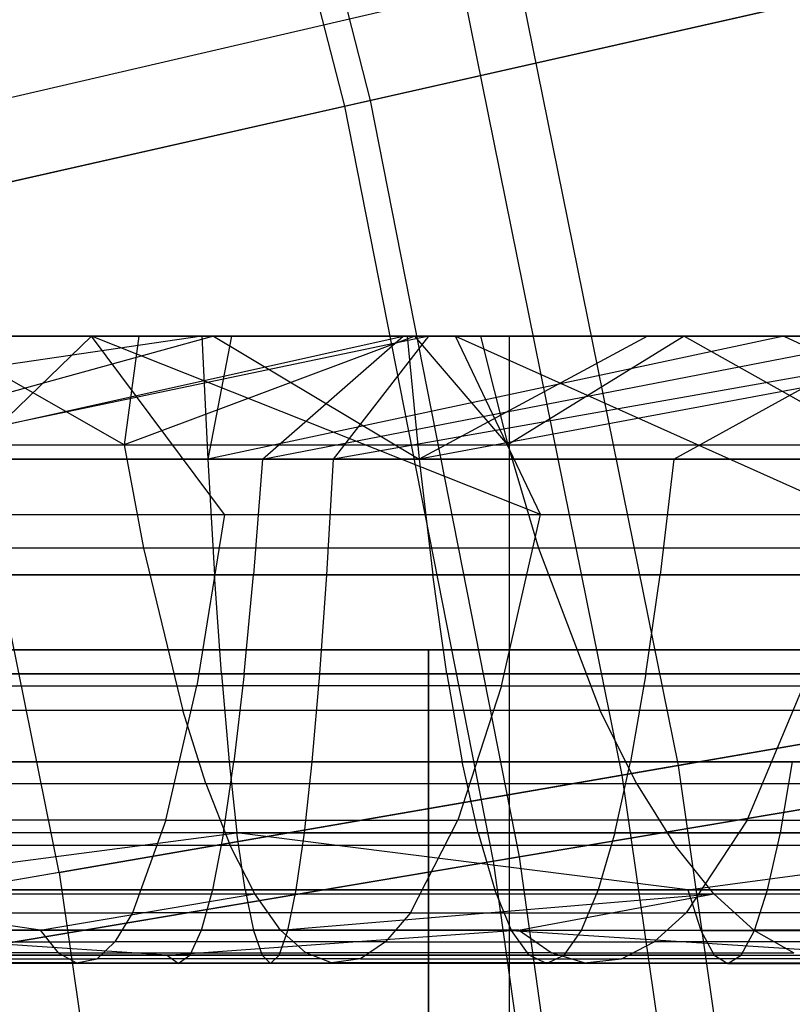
# Model space of a CAD drawing. Extents: x 0.1 to 12.1, y -6 to 6.
# Tile 301 of 334: x 10.26 to 10.506, y 0.687 to 1.001. Entities that reach past the tile are written whole.
import ezdxf

# ---------------------------------------------------------------- set-up
doc = ezdxf.new("R2010")
doc.units = 0
doc.header["$LTSCALE"] = 2.54
doc.layers.get('0').update_dxf_attribs({"linetype": 'CONTINUOUS'})

# ---------------------------------------------------------------- blocks, each defined once
blk = doc.blocks.new('DROPS_COLOR_B-11195_STL')
at = {"color": 0}
for p, q in [((10.41896, 1.01363, 11.18508), (10.22391, 0.96828, 11.44259)), ((10.41896, 1.01363, 11.18508), (10.22391, 0.96828, 11.44259)), ((10.41896, 1.01363, 11.18508), (10.46972, 0.76313, 11.18508)), ((10.41896, 1.01363, 11.18508), (10.46972, 0.76313, 11.18508)), ((10.4013, 1.00953, 4.17702), (10.20496, 0.96387, 3.92055)), ((10.4013, 1.00953, 4.17702), (10.20496, 0.96387, 3.92055)), ((10.4013, 1.00953, 4.17702), (10.45185, 0.76004, 4.17702)), ((10.4013, 1.00953, 4.17702), (10.45185, 0.76004, 4.17702)), ((10.2724, 0.72898, 11.44259), (10.22391, 0.96828, 11.44259)), ((10.2724, 0.72898, 11.44259), (10.22391, 0.96828, 11.44259)), ((10.31792, 0.89999, 57.33636), (10.05028, 0.86071, 57.38068)), ((10.31792, 0.89999, 57.33636), (10.05028, 0.86071, 57.38068)), ((10.41597, 0.89999, 52.81721), (10.10688, 0.89999, 52.51365)), ((10.41597, 0.89999, 52.81721), (10.10688, 0.89999, 52.51365)), ((10.41597, 0.89999, 61.0696), (10.10688, 0.89999, 61.37316)), ((10.41597, 0.89999, 61.0696), (10.10688, 0.89999, 61.37316)), ((10.15058, 0.89999, 57.34172), (10.31792, 0.89999, 57.33636)), ((10.15058, 0.89999, 57.34172), (10.31792, 0.89999, 57.33636)), ((10.28265, 0.89999, 54.6269), (10.166, 0.89999, 54.63482)), ((10.28265, 0.89999, 54.6269), (10.166, 0.89999, 54.63482)), ((10.32158, 0.89999, 55.53276), (10.17953, 0.86071, 55.57923)), ((10.32158, 0.89999, 55.53276), (10.17953, 0.86071, 55.57923)), ((10.18278, 0.89999, 55.54058), (10.32158, 0.89999, 55.53276)), ((10.18278, 0.89999, 55.54058), (10.32158, 0.89999, 55.53276)), ((10.39029, 0.89999, 58.22821), (10.19884, 0.89999, 58.2354)), ((10.39029, 0.89999, 58.22821), (10.19884, 0.89999, 58.2354)), ((10.39029, 0.89999, 58.22821), (10.20259, 0.86071, 58.19679)), ((10.39029, 0.89999, 58.22821), (10.20259, 0.86071, 58.19679)), ((10.20576, 0.86071, 56.39619), (10.38206, 0.89999, 56.42518)), ((10.20576, 0.86071, 56.39619), (10.38206, 0.89999, 56.42518)), ((10.22384, 0.8431, 54.57325), (10.28265, 0.89999, 54.6269)), ((10.22384, 0.8431, 54.57325), (10.28265, 0.89999, 54.6269)), ((10.38206, 0.89999, 56.42518), (10.22443, 0.89999, 56.43409)), ((10.38206, 0.89999, 56.42518), (10.22443, 0.89999, 56.43409)), ((10.23228, 0.89999, 53.73288), (10.29775, 0.89999, 53.72312)), ((10.29312, 0.86529, 53.75805), (10.23228, 0.89999, 53.73288)), ((10.23228, 0.89999, 53.73288), (10.29775, 0.89999, 53.72312)), ((10.29312, 0.86529, 53.75805), (10.23228, 0.89999, 53.73288)), ((10.39879, 0.89999, 54.61268), (10.28265, 0.89999, 54.6269)), ((10.42586, 0.8431, 54.54936), (10.28265, 0.89999, 54.6269)), ((10.39879, 0.89999, 54.61268), (10.28265, 0.89999, 54.6269)), ((10.32514, 0.8431, 54.56375), (10.28265, 0.89999, 54.6269)), ((10.42586, 0.8431, 54.54936), (10.28265, 0.89999, 54.6269)), ((10.32514, 0.8431, 54.56375), (10.28265, 0.89999, 54.6269)), ((10.38581, 0.89999, 53.70436), (10.29312, 0.86529, 53.75805)), ((10.38581, 0.89999, 53.70436), (10.29312, 0.86529, 53.75805)), ((10.29775, 0.89999, 53.72312), (10.29312, 0.86529, 53.75805)), ((10.29775, 0.89999, 53.72312), (10.29312, 0.86529, 53.75805)), ((10.29775, 0.89999, 53.72312), (10.38581, 0.89999, 53.70436)), ((10.29775, 0.89999, 53.72312), (10.38581, 0.89999, 53.70436)), ((10.31792, 0.89999, 57.33636), (10.32736, 0.89999, 57.33589)), ((10.31792, 0.89999, 57.33636), (10.32736, 0.89999, 57.33589)), ((10.31792, 0.89999, 57.33636), (10.31981, 0.86071, 57.37484)), ((10.31792, 0.89999, 57.33636), (10.31981, 0.86071, 57.37484)), ((10.50346, 0.89999, 57.32367), (10.31981, 0.86071, 57.37484)), ((10.32736, 0.89999, 57.33589), (10.31981, 0.86071, 57.37484)), ((10.50346, 0.89999, 57.32367), (10.31981, 0.86071, 57.37484)), ((10.32736, 0.89999, 57.33589), (10.31981, 0.86071, 57.37484)), ((10.32158, 0.89999, 55.53276), (10.38337, 0.89999, 55.5272)), ((10.32158, 0.89999, 55.53276), (10.38337, 0.89999, 55.5272)), ((10.32158, 0.89999, 55.53276), (10.38719, 0.86071, 55.56554)), ((10.32158, 0.89999, 55.53276), (10.38719, 0.86071, 55.56554)), ((10.32736, 0.89999, 57.33589), (10.50346, 0.89999, 57.32367)), ((10.32736, 0.89999, 57.33589), (10.50346, 0.89999, 57.32367)), ((10.3372, 0.86071, 56.38976), (10.53941, 0.89999, 56.40989)), ((10.3372, 0.86071, 56.38976), (10.53941, 0.89999, 56.40989)), ((10.3372, 0.86071, 56.38976), (10.38206, 0.89999, 56.42518)), ((10.3372, 0.86071, 56.38976), (10.38206, 0.89999, 56.42518)), ((10.58197, 0.89999, 58.21462), (10.35983, 0.86071, 58.19122)), ((10.35983, 0.86071, 58.19122), (10.39029, 0.89999, 58.22821)), ((10.58197, 0.89999, 58.21462), (10.35983, 0.86071, 58.19122)), ((10.35983, 0.86071, 58.19122), (10.39029, 0.89999, 58.22821)), ((10.53941, 0.89999, 56.40989), (10.38206, 0.89999, 56.42518)), ((10.53941, 0.89999, 56.40989), (10.38206, 0.89999, 56.42518)), ((10.38337, 0.89999, 55.5272), (10.45994, 0.89999, 55.51855)), ((10.38337, 0.89999, 55.5272), (10.45994, 0.89999, 55.51855)), ((10.38337, 0.89999, 55.5272), (10.38719, 0.86071, 55.56554)), ((10.38337, 0.89999, 55.5272), (10.38719, 0.86071, 55.56554)), ((10.38581, 0.89999, 53.70436), (10.40672, 0.89999, 53.69894)), ((10.41548, 0.86529, 53.73142), (10.38581, 0.89999, 53.70436)), ((10.38581, 0.89999, 53.70436), (10.40672, 0.89999, 53.69894)), ((10.41548, 0.86529, 53.73142), (10.38581, 0.89999, 53.70436)), ((10.59782, 0.89999, 55.498), (10.38719, 0.86071, 55.56554)), ((10.59782, 0.89999, 55.498), (10.38719, 0.86071, 55.56554)), ((10.45994, 0.89999, 55.51855), (10.38719, 0.86071, 55.56554)), ((10.45994, 0.89999, 55.51855), (10.38719, 0.86071, 55.56554)), ((10.58197, 0.89999, 58.21462), (10.39029, 0.89999, 58.22821)), ((10.58197, 0.89999, 58.21462), (10.39029, 0.89999, 58.22821)), ((10.5143, 0.89999, 54.59214), (10.39879, 0.89999, 54.61268)), ((10.42586, 0.8431, 54.54936), (10.39879, 0.89999, 54.61268)), ((10.39879, 0.89999, 54.61268), (10.52573, 0.8431, 54.53014)), ((10.42586, 0.8431, 54.54936), (10.39879, 0.89999, 54.61268)), ((10.39879, 0.89999, 54.61268), (10.52573, 0.8431, 54.53014)), ((10.5143, 0.89999, 54.59214), (10.39879, 0.89999, 54.61268)), ((10.40672, 0.89999, 53.69894), (10.47163, 0.89999, 53.67958)), ((10.40672, 0.89999, 53.69894), (10.47163, 0.89999, 53.67958)), ((10.40672, 0.89999, 53.69894), (10.41548, 0.86529, 53.73142)), ((10.40672, 0.89999, 53.69894), (10.41548, 0.86529, 53.73142)), ((10.47163, 0.89999, 53.67958), (10.41548, 0.86529, 53.73142)), ((10.47163, 0.89999, 53.67958), (10.41548, 0.86529, 53.73142)), ((10.70236, 0.89999, 53.14228), (10.41597, 0.89999, 52.81721)), ((10.41597, -0.90001, 52.81721), (10.41597, 0.89999, 52.81721)), ((10.70236, 0.89999, 53.14228), (10.41597, 0.89999, 52.81721)), ((10.41597, -0.90001, 52.81721), (10.41597, 0.89999, 52.81721)), ((10.41597, -0.90001, 61.0696), (10.41597, 0.89999, 61.0696)), ((10.70236, 0.89999, 60.74453), (10.41597, 0.89999, 61.0696)), ((10.41597, -0.90001, 61.0696), (10.41597, 0.89999, 61.0696)), ((10.70236, 0.89999, 60.74453), (10.41597, 0.89999, 61.0696)), ((10.45994, 0.89999, 55.51855), (10.59782, 0.89999, 55.498)), ((10.45994, 0.89999, 55.51855), (10.59782, 0.89999, 55.498)), ((10.46834, 0.86071, 56.37888), (10.53941, 0.89999, 56.40989)), ((10.46834, 0.86071, 56.37888), (10.53941, 0.89999, 56.40989)), ((10.47163, 0.89999, 53.67958), (10.52167, 0.89999, 53.66198)), ((10.47163, 0.89999, 53.67958), (10.52167, 0.89999, 53.66198)), ((10.47163, 0.89999, 53.67958), (10.53352, 0.86529, 53.69348)), ((10.47163, 0.89999, 53.67958), (10.53352, 0.86529, 53.69348)), ((10.50346, 0.89999, 57.32367), (10.58455, 0.89999, 57.31589)), ((10.50346, 0.89999, 57.32367), (10.58455, 0.89999, 57.31589)), ((10.50346, 0.89999, 57.32367), (10.58855, 0.86071, 57.3542)), ((10.50346, 0.89999, 57.32367), (10.58855, 0.86071, 57.3542)), ((10.1687, 0.86529, 53.77277), (10.29312, 0.86529, 53.75805)), ((10.1687, 0.86529, 53.77277), (10.29312, 0.86529, 53.75805)), ((10.29312, 0.86529, 53.75805), (10.41548, 0.86529, 53.73142)), ((10.29312, 0.86529, 53.75805), (10.41548, 0.86529, 53.73142)), ((10.29312, 0.86529, 53.75805), (10.29933, 0.83241, 53.79511)), ((10.29312, 0.86529, 53.75805), (10.29933, 0.83241, 53.79511)), ((10.41548, 0.86529, 53.73142), (10.53352, 0.86529, 53.69348)), ((10.41548, 0.86529, 53.73142), (10.53352, 0.86529, 53.69348)), ((10.41548, 0.86529, 53.73142), (10.42527, 0.83241, 53.7677)), ((10.41548, 0.86529, 53.73142), (10.42527, 0.83241, 53.7677)), ((10.05028, 0.86071, 57.38068), (10.31981, 0.86071, 57.37484)), ((10.05028, 0.86071, 57.38068), (10.31981, 0.86071, 57.37484)), ((10.38719, 0.86071, 55.56554), (10.17953, 0.86071, 55.57923)), ((10.38719, 0.86071, 55.56554), (10.17953, 0.86071, 55.57923)), ((10.35983, 0.86071, 58.19122), (10.20259, 0.86071, 58.19679)), ((10.35983, 0.86071, 58.19122), (10.20259, 0.86071, 58.19679)), ((10.3372, 0.86071, 56.38976), (10.20576, 0.86071, 56.39619)), ((10.3372, 0.86071, 56.38976), (10.20576, 0.86071, 56.39619)), ((10.31981, 0.86071, 57.37484), (10.58855, 0.86071, 57.3542)), ((10.31981, 0.86071, 57.37484), (10.58855, 0.86071, 57.3542)), ((10.31981, 0.86071, 57.37484), (10.32194, 0.82386, 57.41838)), ((10.31981, 0.86071, 57.37484), (10.32194, 0.82386, 57.41838)), ((10.3372, 0.86071, 56.38976), (10.33433, 0.82386, 56.34626)), ((10.3372, 0.86071, 56.38976), (10.33433, 0.82386, 56.34626)), ((10.46834, 0.86071, 56.37888), (10.3372, 0.86071, 56.38976)), ((10.46834, 0.86071, 56.37888), (10.3372, 0.86071, 56.38976)), ((10.3577, 0.82386, 58.14767), (10.35983, 0.86071, 58.19122)), ((10.3577, 0.82386, 58.14767), (10.35983, 0.86071, 58.19122)), ((10.51682, 0.86071, 58.18132), (10.35983, 0.86071, 58.19122)), ((10.51682, 0.86071, 58.18132), (10.35983, 0.86071, 58.19122)), ((10.5935, 0.86071, 55.53782), (10.38719, 0.86071, 55.56554)), ((10.38719, 0.86071, 55.56554), (10.39152, 0.82386, 55.60892)), ((10.38719, 0.86071, 55.56554), (10.39152, 0.82386, 55.60892)), ((10.5935, 0.86071, 55.53782), (10.38719, 0.86071, 55.56554)), ((10.46834, 0.86071, 56.37888), (10.46401, 0.82386, 56.3355)), ((10.46834, 0.86071, 56.37888), (10.46401, 0.82386, 56.3355)), ((10.59906, 0.86071, 56.36355), (10.46834, 0.86071, 56.37888)), ((10.59906, 0.86071, 56.36355), (10.46834, 0.86071, 56.37888)), ((10.22384, 0.8431, 54.57325), (10.32514, 0.8431, 54.56375)), ((10.22384, 0.8431, 54.57325), (10.32514, 0.8431, 54.56375)), ((10.32514, 0.8431, 54.56375), (10.31632, 0.7885, 54.48901)), ((10.32514, 0.8431, 54.56375), (10.31632, 0.7885, 54.48901)), ((10.32514, 0.8431, 54.56375), (10.42586, 0.8431, 54.54936)), ((10.32514, 0.8431, 54.56375), (10.42586, 0.8431, 54.54936)), ((10.41341, 0.7885, 54.47515), (10.42586, 0.8431, 54.54936)), ((10.41341, 0.7885, 54.47515), (10.42586, 0.8431, 54.54936)), ((10.42586, 0.8431, 54.54936), (10.52573, 0.8431, 54.53014)), ((10.42586, 0.8431, 54.54936), (10.52573, 0.8431, 54.53014)), ((10.29933, 0.83241, 53.79511), (10.17128, 0.83241, 53.81025)), ((10.29933, 0.83241, 53.79511), (10.17128, 0.83241, 53.81025)), ((10.42527, 0.83241, 53.7677), (10.29933, 0.83241, 53.79511)), ((10.29933, 0.83241, 53.79511), (10.31182, 0.78067, 53.86954)), ((10.29933, 0.83241, 53.79511), (10.31182, 0.78067, 53.86954)), ((10.42527, 0.83241, 53.7677), (10.29933, 0.83241, 53.79511)), ((10.54676, 0.83241, 53.72865), (10.42527, 0.83241, 53.7677)), ((10.42527, 0.83241, 53.7677), (10.44494, 0.78067, 53.84057)), ((10.42527, 0.83241, 53.7677), (10.44494, 0.78067, 53.84057)), ((10.54676, 0.83241, 53.72865), (10.42527, 0.83241, 53.7677)), ((10.32194, 0.82386, 57.41838), (10.05002, 0.82386, 57.42427)), ((10.32194, 0.82386, 57.41838), (10.05002, 0.82386, 57.42427)), ((10.18093, 0.82386, 55.6228), (10.39152, 0.82386, 55.60892)), ((10.18093, 0.82386, 55.6228), (10.39152, 0.82386, 55.60892)), ((10.3577, 0.82386, 58.14767), (10.20166, 0.82386, 58.15321)), ((10.3577, 0.82386, 58.14767), (10.20166, 0.82386, 58.15321)), ((10.20436, 0.82386, 56.35261), (10.33433, 0.82386, 56.34626)), ((10.20436, 0.82386, 56.35261), (10.33433, 0.82386, 56.34626)), ((10.32417, 0.79227, 57.4637), (10.32194, 0.82386, 57.41838)), ((10.59308, 0.82386, 57.39756), (10.32194, 0.82386, 57.41838)), ((10.32417, 0.79227, 57.4637), (10.32194, 0.82386, 57.41838)), ((10.59308, 0.82386, 57.39756), (10.32194, 0.82386, 57.41838)), ((10.33135, 0.79227, 56.30098), (10.33433, 0.82386, 56.34626)), ((10.33135, 0.79227, 56.30098), (10.33433, 0.82386, 56.34626)), ((10.33433, 0.82386, 56.34626), (10.46401, 0.82386, 56.3355)), ((10.33433, 0.82386, 56.34626), (10.46401, 0.82386, 56.3355)), ((10.35547, 0.79227, 58.10235), (10.3577, 0.82386, 58.14767)), ((10.35547, 0.79227, 58.10235), (10.3577, 0.82386, 58.14767)), ((10.51349, 0.82386, 58.13786), (10.3577, 0.82386, 58.14767)), ((10.51349, 0.82386, 58.13786), (10.3577, 0.82386, 58.14767)), ((10.39152, 0.82386, 55.60892), (10.60074, 0.82386, 55.5808)), ((10.39603, 0.79227, 55.65408), (10.39152, 0.82386, 55.60892)), ((10.39152, 0.82386, 55.60892), (10.60074, 0.82386, 55.5808)), ((10.39603, 0.79227, 55.65408), (10.39152, 0.82386, 55.60892)), ((10.4595, 0.79227, 56.29034), (10.46401, 0.82386, 56.3355)), ((10.4595, 0.79227, 56.29034), (10.46401, 0.82386, 56.3355)), ((10.46401, 0.82386, 56.3355), (10.59328, 0.82386, 56.32034)), ((10.46401, 0.82386, 56.3355), (10.59328, 0.82386, 56.32034)), ((10.39013, 0.8, 34.43688), (10.15576, 0.8, 34.80476)), ((10.15576, 0.8, 19.069), (10.39013, 0.8, 19.43688)), ((10.39013, 0.8, 34.43688), (10.15576, 0.8, 34.80476)), ((10.15576, 0.8, 19.069), (10.39013, 0.8, 19.43688)), ((10.39013, 0, 34.43688), (10.39013, 0.8, 34.43688)), ((10.59154, 0.8, 34.04997), (10.39013, 0.8, 34.43688)), ((10.39013, 0, 34.43688), (10.39013, 0.8, 34.43688)), ((10.39013, 0.8, 19.43688), (10.39013, 0, 19.43688)), ((10.39013, 0.8, 19.43688), (10.59154, 0.8, 19.82379)), ((10.39013, 0.8, 19.43688), (10.39013, 0, 19.43688)), ((10.59154, 0.8, 34.04997), (10.39013, 0.8, 34.43688)), ((10.39013, 0.8, 19.43688), (10.59154, 0.8, 19.82379)), ((10.46972, 0.76313, 11.18508), (10.65271, 0.7948, 10.9169)), ((10.46972, 0.76313, 11.18508), (10.65271, 0.7948, 10.9169)), ((10.04974, 0.79227, 57.46966), (10.32417, 0.79227, 57.4637)), ((10.04974, 0.79227, 57.46966), (10.32417, 0.79227, 57.4637)), ((10.39603, 0.79227, 55.65408), (10.18238, 0.79227, 55.66816)), ((10.39603, 0.79227, 55.65408), (10.18238, 0.79227, 55.66816)), ((10.35547, 0.79227, 58.10235), (10.20069, 0.79227, 58.10784)), ((10.35547, 0.79227, 58.10235), (10.20069, 0.79227, 58.10784)), ((10.33135, 0.79227, 56.30098), (10.2029, 0.79227, 56.30725)), ((10.33135, 0.79227, 56.30098), (10.2029, 0.79227, 56.30725)), ((10.32417, 0.79227, 57.4637), (10.5978, 0.79227, 57.44269)), ((10.32417, 0.79227, 57.4637), (10.5978, 0.79227, 57.44269)), ((10.32417, 0.79227, 57.4637), (10.32659, 0.76431, 57.51309)), ((10.32417, 0.79227, 57.4637), (10.32659, 0.76431, 57.51309)), ((10.33135, 0.79227, 56.30098), (10.3281, 0.76431, 56.25164)), ((10.33135, 0.79227, 56.30098), (10.3281, 0.76431, 56.25164)), ((10.4595, 0.79227, 56.29034), (10.33135, 0.79227, 56.30098)), ((10.4595, 0.79227, 56.29034), (10.33135, 0.79227, 56.30098)), ((10.35305, 0.76431, 58.05296), (10.35547, 0.79227, 58.10235)), ((10.35305, 0.76431, 58.05296), (10.35547, 0.79227, 58.10235)), ((10.51002, 0.79227, 58.09261), (10.35547, 0.79227, 58.10235)), ((10.51002, 0.79227, 58.09261), (10.35547, 0.79227, 58.10235)), ((10.60828, 0.79227, 55.62556), (10.39603, 0.79227, 55.65408)), ((10.39603, 0.79227, 55.65408), (10.40094, 0.76431, 55.70328)), ((10.39603, 0.79227, 55.65408), (10.40094, 0.76431, 55.70328)), ((10.60828, 0.79227, 55.62556), (10.39603, 0.79227, 55.65408)), ((10.63621, 0.79194, 4.44423), (10.45185, 0.76004, 4.17702)), ((10.63621, 0.79194, 4.44423), (10.45185, 0.76004, 4.17702)), ((10.4595, 0.79227, 56.29034), (10.45459, 0.76431, 56.24114)), ((10.4595, 0.79227, 56.29034), (10.45459, 0.76431, 56.24114)), ((10.58725, 0.79227, 56.27536), (10.4595, 0.79227, 56.29034)), ((10.58725, 0.79227, 56.27536), (10.4595, 0.79227, 56.29034)), ((10.21867, 0.7885, 54.49818), (10.31632, 0.7885, 54.48901)), ((10.21867, 0.7885, 54.49818), (10.31632, 0.7885, 54.48901)), ((10.30645, 0.74562, 54.40545), (10.31632, 0.7885, 54.48901)), ((10.30645, 0.74562, 54.40545), (10.31632, 0.7885, 54.48901)), ((10.41341, 0.7885, 54.47515), (10.31632, 0.7885, 54.48901)), ((10.41341, 0.7885, 54.47515), (10.31632, 0.7885, 54.48901)), ((10.41341, 0.7885, 54.47515), (10.39949, 0.74562, 54.39216)), ((10.41341, 0.7885, 54.47515), (10.39949, 0.74562, 54.39216)), ((10.41341, 0.7885, 54.47515), (10.50969, 0.7885, 54.45662)), ((10.41341, 0.7885, 54.47515), (10.50969, 0.7885, 54.45662)), ((10.49174, 0.74562, 54.37441), (10.50969, 0.7885, 54.45662)), ((10.49174, 0.74562, 54.37441), (10.50969, 0.7885, 54.45662)), ((10.31182, 0.78067, 53.86954), (10.17647, 0.78067, 53.88555)), ((10.31182, 0.78067, 53.86954), (10.17647, 0.78067, 53.88555)), ((10.31917, 0.75739, 53.91334), (10.31182, 0.78067, 53.86954)), ((10.44494, 0.78067, 53.84057), (10.31182, 0.78067, 53.86954)), ((10.31917, 0.75739, 53.91334), (10.31182, 0.78067, 53.86954)), ((10.44494, 0.78067, 53.84057), (10.31182, 0.78067, 53.86954)), ((10.45651, 0.75739, 53.88345), (10.44494, 0.78067, 53.84057)), ((10.57336, 0.78067, 53.79929), (10.44494, 0.78067, 53.84057)), ((10.45651, 0.75739, 53.88345), (10.44494, 0.78067, 53.84057)), ((10.57336, 0.78067, 53.79929), (10.44494, 0.78067, 53.84057)), ((10.32659, 0.76431, 57.51309), (10.04943, 0.76431, 57.5191)), ((10.32659, 0.76431, 57.51309), (10.04943, 0.76431, 57.5191)), ((10.18397, 0.76431, 55.71758), (10.40094, 0.76431, 55.70328)), ((10.18397, 0.76431, 55.71758), (10.40094, 0.76431, 55.70328)), ((10.35305, 0.76431, 58.05296), (10.19963, 0.76431, 58.0584)), ((10.35305, 0.76431, 58.05296), (10.19963, 0.76431, 58.0584)), ((10.20132, 0.76431, 56.25783), (10.3281, 0.76431, 56.25164)), ((10.20132, 0.76431, 56.25783), (10.3281, 0.76431, 56.25164)), ((10.2724, 0.72898, 11.44259), (10.46972, 0.76313, 11.18508)), ((10.2724, 0.72898, 11.44259), (10.46972, 0.76313, 11.18508)), ((10.32477, 0.74161, 56.20104), (10.3281, 0.76431, 56.25164)), ((10.32477, 0.74161, 56.20104), (10.3281, 0.76431, 56.25164)), ((10.60294, 0.76431, 57.49187), (10.32659, 0.76431, 57.51309)), ((10.32659, 0.76431, 57.51309), (10.32907, 0.74161, 57.56373)), ((10.32659, 0.76431, 57.51309), (10.32907, 0.74161, 57.56373)), ((10.60294, 0.76431, 57.49187), (10.32659, 0.76431, 57.51309)), ((10.3281, 0.76431, 56.25164), (10.45459, 0.76431, 56.24114)), ((10.3281, 0.76431, 56.25164), (10.45459, 0.76431, 56.24114)), ((10.35057, 0.74161, 58.00232), (10.35305, 0.76431, 58.05296)), ((10.35057, 0.74161, 58.00232), (10.35305, 0.76431, 58.05296)), ((10.50624, 0.76431, 58.04331), (10.35305, 0.76431, 58.05296)), ((10.50624, 0.76431, 58.04331), (10.35305, 0.76431, 58.05296)), ((10.40094, 0.76431, 55.70328), (10.61648, 0.76431, 55.67431)), ((10.40597, 0.74161, 55.75374), (10.40094, 0.76431, 55.70328)), ((10.40094, 0.76431, 55.70328), (10.61648, 0.76431, 55.67431)), ((10.40597, 0.74161, 55.75374), (10.40094, 0.76431, 55.70328)), ((10.44956, 0.74161, 56.19068), (10.45459, 0.76431, 56.24114)), ((10.44956, 0.74161, 56.19068), (10.45459, 0.76431, 56.24114)), ((10.45459, 0.76431, 56.24114), (10.58069, 0.76431, 56.22635)), ((10.45459, 0.76431, 56.24114), (10.58069, 0.76431, 56.22635)), ((10.46972, 0.76313, 11.18508), (10.50609, 0.51014, 11.18508)), ((10.46972, 0.76313, 11.18508), (10.50609, 0.51014, 11.18508)), ((10.50236, 0.74161, 57.99276), (10.50624, 0.76431, 58.04331)), ((10.50236, 0.74161, 57.99276), (10.50624, 0.76431, 58.04331)), ((10.45185, 0.76004, 4.17702), (10.25322, 0.72567, 3.92055)), ((10.45185, 0.76004, 4.17702), (10.25322, 0.72567, 3.92055)), ((10.45185, 0.76004, 4.17702), (10.48808, 0.50807, 4.17702)), ((10.45185, 0.76004, 4.17702), (10.48808, 0.50807, 4.17702)), ((10.17952, 0.75739, 53.92985), (10.31917, 0.75739, 53.91334)), ((10.17952, 0.75739, 53.92985), (10.31917, 0.75739, 53.91334)), ((10.31917, 0.75739, 53.91334), (10.45651, 0.75739, 53.88345)), ((10.31917, 0.75739, 53.91334), (10.45651, 0.75739, 53.88345)), ((10.31917, 0.75739, 53.91334), (10.32696, 0.73756, 53.95978)), ((10.31917, 0.75739, 53.91334), (10.32696, 0.73756, 53.95978)), ((10.45651, 0.75739, 53.88345), (10.589, 0.75739, 53.84086)), ((10.45651, 0.75739, 53.88345), (10.589, 0.75739, 53.84086)), ((10.45651, 0.75739, 53.88345), (10.46878, 0.73756, 53.92892)), ((10.45651, 0.75739, 53.88345), (10.46878, 0.73756, 53.92892)), ((10.30645, 0.74562, 54.40545), (10.21288, 0.74562, 54.41424)), ((10.30645, 0.74562, 54.40545), (10.21288, 0.74562, 54.41424)), ((10.30645, 0.74562, 54.40545), (10.29575, 0.71612, 54.31476)), ((10.30645, 0.74562, 54.40545), (10.29575, 0.71612, 54.31476)), ((10.30645, 0.74562, 54.40545), (10.39949, 0.74562, 54.39216)), ((10.30645, 0.74562, 54.40545), (10.39949, 0.74562, 54.39216)), ((10.38438, 0.71612, 54.30211), (10.39949, 0.74562, 54.39216)), ((10.38438, 0.71612, 54.30211), (10.39949, 0.74562, 54.39216)), ((10.49174, 0.74562, 54.37441), (10.39949, 0.74562, 54.39216)), ((10.49174, 0.74562, 54.37441), (10.39949, 0.74562, 54.39216)), ((10.49174, 0.74562, 54.37441), (10.47227, 0.71612, 54.28519)), ((10.49174, 0.74562, 54.37441), (10.47227, 0.71612, 54.28519)), ((10.49174, 0.74562, 54.37441), (10.58303, 0.74562, 54.35222)), ((10.49174, 0.74562, 54.37441), (10.58303, 0.74562, 54.35222)), ((10.32907, 0.74161, 57.56373), (10.04912, 0.74161, 57.56981)), ((10.32907, 0.74161, 57.56373), (10.04912, 0.74161, 57.56981)), ((10.40597, 0.74161, 55.75374), (10.1856, 0.74161, 55.76826)), ((10.40597, 0.74161, 55.75374), (10.1856, 0.74161, 55.76826)), ((10.19028, 0.72342, 57.62222), (10.32907, 0.74161, 57.56373)), ((10.19028, 0.72342, 57.62222), (10.32907, 0.74161, 57.56373)), ((10.35057, 0.74161, 58.00232), (10.19854, 0.74161, 58.00771)), ((10.35057, 0.74161, 58.00232), (10.19854, 0.74161, 58.00771)), ((10.32477, 0.74161, 56.20104), (10.19969, 0.74161, 56.20715)), ((10.32477, 0.74161, 56.20104), (10.19969, 0.74161, 56.20715)), ((10.32477, 0.74161, 56.20104), (10.32125, 0.72342, 56.14761)), ((10.32477, 0.74161, 56.20104), (10.32125, 0.72342, 56.14761)), ((10.44956, 0.74161, 56.19068), (10.32477, 0.74161, 56.20104)), ((10.44956, 0.74161, 56.19068), (10.32477, 0.74161, 56.20104)), ((10.32907, 0.74161, 57.56373), (10.6082, 0.74161, 57.5423)), ((10.33169, 0.72342, 57.61721), (10.32907, 0.74161, 57.56373)), ((10.33169, 0.72342, 57.61721), (10.32907, 0.74161, 57.56373)), ((10.47288, 0.72342, 57.60831), (10.32907, 0.74161, 57.56373)), ((10.47288, 0.72342, 57.60831), (10.32907, 0.74161, 57.56373)), ((10.32907, 0.74161, 57.56373), (10.6082, 0.74161, 57.5423)), ((10.34795, 0.72342, 57.94884), (10.35057, 0.74161, 58.00232)), ((10.34795, 0.72342, 57.94884), (10.35057, 0.74161, 58.00232)), ((10.50236, 0.74161, 57.99276), (10.35057, 0.74161, 58.00232)), ((10.50236, 0.74161, 57.99276), (10.35057, 0.74161, 58.00232)), ((10.6249, 0.74161, 55.72431), (10.40597, 0.74161, 55.75374)), ((10.40597, 0.74161, 55.75374), (10.41128, 0.72342, 55.80701)), ((10.40597, 0.74161, 55.75374), (10.41128, 0.72342, 55.80701)), ((10.6249, 0.74161, 55.72431), (10.40597, 0.74161, 55.75374)), ((10.44956, 0.74161, 56.19068), (10.44425, 0.72342, 56.1374)), ((10.44956, 0.74161, 56.19068), (10.44425, 0.72342, 56.1374)), ((10.57396, 0.74161, 56.17609), (10.44956, 0.74161, 56.19068)), ((10.57396, 0.74161, 56.17609), (10.44956, 0.74161, 56.19068)), ((10.47288, 0.72342, 57.60831), (10.6082, 0.74161, 57.5423)), ((10.47288, 0.72342, 57.60831), (10.6082, 0.74161, 57.5423)), ((10.49827, 0.72342, 57.93937), (10.50236, 0.74161, 57.99276)), ((10.49827, 0.72342, 57.93937), (10.50236, 0.74161, 57.99276)), ((10.50236, 0.74161, 57.99276), (10.65383, 0.74161, 57.97903)), ((10.50236, 0.74161, 57.99276), (10.65383, 0.74161, 57.97903)), ((10.32696, 0.73756, 53.95978), (10.18276, 0.73756, 53.97684)), ((10.32696, 0.73756, 53.95978), (10.18276, 0.73756, 53.97684)), ((10.3348, 0.72216, 54.00652), (10.32696, 0.73756, 53.95978)), ((10.46878, 0.73756, 53.92892), (10.32696, 0.73756, 53.95978)), ((10.3348, 0.72216, 54.00652), (10.32696, 0.73756, 53.95978)), ((10.46878, 0.73756, 53.92892), (10.32696, 0.73756, 53.95978)), ((10.48113, 0.72216, 53.97468), (10.46878, 0.73756, 53.92892)), ((10.6056, 0.73756, 53.88494), (10.46878, 0.73756, 53.92892)), ((10.48113, 0.72216, 53.97468), (10.46878, 0.73756, 53.92892)), ((10.6056, 0.73756, 53.88494), (10.46878, 0.73756, 53.92892)), ((10.2724, 0.72898, 11.44259), (10.06136, 0.69246, 11.68863)), ((10.2724, 0.72898, 11.44259), (10.06136, 0.69246, 11.68863)), ((10.2724, 0.72898, 11.44259), (10.30714, 0.48731, 11.44259)), ((10.2724, 0.72898, 11.44259), (10.30714, 0.48731, 11.44259)), ((10.18601, 0.72216, 54.02412), (10.3348, 0.72216, 54.00652)), ((10.26637, 0.71063, 54.06585), (10.18601, 0.72216, 54.02412)), ((10.26637, 0.71063, 54.06585), (10.18601, 0.72216, 54.02412)), ((10.18601, 0.72216, 54.02412), (10.3348, 0.72216, 54.00652)), ((10.18732, 0.72342, 55.82177), (10.41128, 0.72342, 55.80701)), ((10.18732, 0.72342, 55.82177), (10.41128, 0.72342, 55.80701)), ((10.33169, 0.72342, 57.61721), (10.19028, 0.72342, 57.62222)), ((10.33169, 0.72342, 57.61721), (10.19028, 0.72342, 57.62222)), ((10.34795, 0.72342, 57.94884), (10.1974, 0.72342, 57.95418)), ((10.34795, 0.72342, 57.94884), (10.1974, 0.72342, 57.95418)), ((10.19797, 0.72342, 56.15364), (10.32125, 0.72342, 56.14761)), ((10.19797, 0.72342, 56.15364), (10.32125, 0.72342, 56.14761)), ((10.26637, 0.71063, 54.06585), (10.3348, 0.72216, 54.00652)), ((10.26637, 0.71063, 54.06585), (10.3348, 0.72216, 54.00652)), ((10.32125, 0.72342, 56.14761), (10.31768, 0.71049, 56.09344)), ((10.32125, 0.72342, 56.14761), (10.31768, 0.71049, 56.09344)), ((10.32125, 0.72342, 56.14761), (10.44425, 0.72342, 56.1374)), ((10.32125, 0.72342, 56.14761), (10.44425, 0.72342, 56.1374)), ((10.47288, 0.72342, 57.60831), (10.33169, 0.72342, 57.61721)), ((10.33169, 0.72342, 57.61721), (10.33435, 0.71049, 57.67143)), ((10.33169, 0.72342, 57.61721), (10.33435, 0.71049, 57.67143)), ((10.47288, 0.72342, 57.60831), (10.33169, 0.72342, 57.61721)), ((10.3348, 0.72216, 54.00652), (10.48113, 0.72216, 53.97468)), ((10.34292, 0.71063, 54.05492), (10.3348, 0.72216, 54.00652)), ((10.34292, 0.71063, 54.05492), (10.3348, 0.72216, 54.00652)), ((10.3348, 0.72216, 54.00652), (10.48113, 0.72216, 53.97468)), ((10.34292, 0.71063, 54.05492), (10.48113, 0.72216, 53.97468)), ((10.34292, 0.71063, 54.05492), (10.48113, 0.72216, 53.97468)), ((10.34529, 0.71049, 57.89462), (10.34795, 0.72342, 57.94884)), ((10.34529, 0.71049, 57.89462), (10.34795, 0.72342, 57.94884)), ((10.49827, 0.72342, 57.93937), (10.34795, 0.72342, 57.94884)), ((10.49827, 0.72342, 57.93937), (10.34795, 0.72342, 57.94884)), ((10.41128, 0.72342, 55.80701), (10.63379, 0.72342, 55.77711)), ((10.41667, 0.71049, 55.86103), (10.41128, 0.72342, 55.80701)), ((10.41128, 0.72342, 55.80701), (10.63379, 0.72342, 55.77711)), ((10.41667, 0.71049, 55.86103), (10.41128, 0.72342, 55.80701)), ((10.41882, 0.71063, 54.04031), (10.48113, 0.72216, 53.97468)), ((10.41882, 0.71063, 54.04031), (10.48113, 0.72216, 53.97468)), ((10.44425, 0.72342, 56.1374), (10.43886, 0.71049, 56.08339)), ((10.44425, 0.72342, 56.1374), (10.43886, 0.71049, 56.08339)), ((10.44425, 0.72342, 56.1374), (10.56686, 0.72342, 56.12303)), ((10.44425, 0.72342, 56.1374), (10.56686, 0.72342, 56.12303)), ((10.61377, 0.72342, 57.59555), (10.47288, 0.72342, 57.60831)), ((10.47288, 0.72342, 57.60831), (10.47703, 0.71049, 57.66244)), ((10.47288, 0.72342, 57.60831), (10.47703, 0.71049, 57.66244)), ((10.61377, 0.72342, 57.59555), (10.47288, 0.72342, 57.60831)), ((10.48113, 0.72216, 53.97468), (10.62229, 0.72216, 53.9293)), ((10.48113, 0.72216, 53.97468), (10.62229, 0.72216, 53.9293)), ((10.48113, 0.72216, 53.97468), (10.49392, 0.71063, 54.02206)), ((10.48113, 0.72216, 53.97468), (10.49392, 0.71063, 54.02206)), ((10.49412, 0.71049, 57.88525), (10.49827, 0.72342, 57.93937)), ((10.49412, 0.71049, 57.88525), (10.49827, 0.72342, 57.93937)), ((10.49827, 0.72342, 57.93937), (10.64827, 0.72342, 57.92578)), ((10.49827, 0.72342, 57.93937), (10.64827, 0.72342, 57.92578)), ((10.20661, 0.71612, 54.32313), (10.29575, 0.71612, 54.31476)), ((10.20661, 0.71612, 54.32313), (10.29575, 0.71612, 54.31476)), ((10.29575, 0.71612, 54.31476), (10.29016, 0.70685, 54.2674)), ((10.29575, 0.71612, 54.31476), (10.29016, 0.70685, 54.2674)), ((10.38438, 0.71612, 54.30211), (10.29575, 0.71612, 54.31476)), ((10.38438, 0.71612, 54.30211), (10.29575, 0.71612, 54.31476)), ((10.38438, 0.71612, 54.30211), (10.37649, 0.70685, 54.25507)), ((10.38438, 0.71612, 54.30211), (10.37649, 0.70685, 54.25507)), ((10.38438, 0.71612, 54.30211), (10.47227, 0.71612, 54.28519)), ((10.38438, 0.71612, 54.30211), (10.47227, 0.71612, 54.28519)), ((10.4621, 0.70685, 54.23859), (10.47227, 0.71612, 54.28519)), ((10.4621, 0.70685, 54.23859), (10.47227, 0.71612, 54.28519)), ((10.55923, 0.71612, 54.26406), (10.47227, 0.71612, 54.28519)), ((10.55923, 0.71612, 54.26406), (10.47227, 0.71612, 54.28519)), ((10.30666, 0.70261, 55.92609), (10.18906, 0.71049, 55.87603)), ((10.30666, 0.70261, 55.92609), (10.18906, 0.71049, 55.87603)), ((10.41667, 0.71049, 55.86103), (10.18906, 0.71049, 55.87603)), ((10.41667, 0.71049, 55.86103), (10.18906, 0.71049, 55.87603)), ((10.26637, 0.71063, 54.06585), (10.18939, 0.71063, 54.07308)), ((10.26637, 0.71063, 54.06585), (10.18939, 0.71063, 54.07308)), ((10.33435, 0.71049, 57.67143), (10.19145, 0.71049, 57.6765)), ((10.33435, 0.71049, 57.67143), (10.19145, 0.71049, 57.6765)), ((10.34529, 0.71049, 57.89462), (10.19623, 0.71049, 57.89991)), ((10.34529, 0.71049, 57.89462), (10.19623, 0.71049, 57.89991)), ((10.31768, 0.71049, 56.09344), (10.19623, 0.71049, 56.09938)), ((10.31768, 0.71049, 56.09344), (10.19623, 0.71049, 56.09938)), ((10.34292, 0.71063, 54.05492), (10.26637, 0.71063, 54.06585)), ((10.26637, 0.71063, 54.06585), (10.27211, 0.70337, 54.11445)), ((10.26637, 0.71063, 54.06585), (10.27211, 0.70337, 54.11445)), ((10.34292, 0.71063, 54.05492), (10.26637, 0.71063, 54.06585)), ((10.30666, 0.70261, 55.92609), (10.41667, 0.71049, 55.86103)), ((10.30666, 0.70261, 55.92609), (10.41667, 0.71049, 55.86103)), ((10.31768, 0.71049, 56.09344), (10.31402, 0.70261, 56.03782)), ((10.31768, 0.71049, 56.09344), (10.31402, 0.70261, 56.03782)), ((10.43886, 0.71049, 56.08339), (10.31768, 0.71049, 56.09344)), ((10.43886, 0.71049, 56.08339), (10.31768, 0.71049, 56.09344)), ((10.47703, 0.71049, 57.66244), (10.33435, 0.71049, 57.67143)), ((10.33435, 0.71049, 57.67143), (10.33708, 0.70261, 57.72711)), ((10.47703, 0.71049, 57.66244), (10.33435, 0.71049, 57.67143)), ((10.33435, 0.71049, 57.67143), (10.33708, 0.70261, 57.72711)), ((10.34256, 0.70261, 57.83895), (10.34529, 0.71049, 57.89462)), ((10.34256, 0.70261, 57.83895), (10.34529, 0.71049, 57.89462)), ((10.35101, 0.70337, 54.10318), (10.34292, 0.71063, 54.05492)), ((10.41882, 0.71063, 54.04031), (10.34292, 0.71063, 54.05492)), ((10.35101, 0.70337, 54.10318), (10.34292, 0.71063, 54.05492)), ((10.41882, 0.71063, 54.04031), (10.34292, 0.71063, 54.05492)), ((10.49412, 0.71049, 57.88525), (10.34529, 0.71049, 57.89462)), ((10.49412, 0.71049, 57.88525), (10.34529, 0.71049, 57.89462)), ((10.41667, 0.71049, 55.86103), (10.53739, 0.70261, 55.90299)), ((10.6428, 0.71049, 55.83064), (10.41667, 0.71049, 55.86103)), ((10.42221, 0.70261, 55.91649), (10.41667, 0.71049, 55.86103)), ((10.42221, 0.70261, 55.91649), (10.41667, 0.71049, 55.86103)), ((10.41667, 0.71049, 55.86103), (10.53739, 0.70261, 55.90299)), ((10.6428, 0.71049, 55.83064), (10.41667, 0.71049, 55.86103)), ((10.42925, 0.70337, 54.08812), (10.41882, 0.71063, 54.04031)), ((10.41882, 0.71063, 54.04031), (10.49392, 0.71063, 54.02206)), ((10.41882, 0.71063, 54.04031), (10.49392, 0.71063, 54.02206)), ((10.42925, 0.70337, 54.08812), (10.41882, 0.71063, 54.04031)), ((10.43886, 0.71049, 56.08339), (10.43332, 0.70261, 56.02792)), ((10.43886, 0.71049, 56.08339), (10.43332, 0.70261, 56.02792)), ((10.55965, 0.71049, 56.06923), (10.43886, 0.71049, 56.08339)), ((10.55965, 0.71049, 56.06923), (10.43886, 0.71049, 56.08339)), ((10.47703, 0.71049, 57.66244), (10.61941, 0.71049, 57.64954)), ((10.47703, 0.71049, 57.66244), (10.61941, 0.71049, 57.64954)), ((10.47703, 0.71049, 57.66244), (10.48129, 0.70261, 57.71802)), ((10.47703, 0.71049, 57.66244), (10.48129, 0.70261, 57.71802)), ((10.48985, 0.70261, 57.82967), (10.49412, 0.71049, 57.88525)), ((10.48985, 0.70261, 57.82967), (10.49412, 0.71049, 57.88525)), ((10.63959, 0.71063, 53.97523), (10.49392, 0.71063, 54.02206)), ((10.49392, 0.71063, 54.02206), (10.50667, 0.70337, 54.06931)), ((10.63959, 0.71063, 53.97523), (10.49392, 0.71063, 54.02206)), ((10.49392, 0.71063, 54.02206), (10.50667, 0.70337, 54.06931)), ((10.49412, 0.71049, 57.88525), (10.64263, 0.71049, 57.87179)), ((10.49412, 0.71049, 57.88525), (10.64263, 0.71049, 57.87179)), ((10.20333, 0.70685, 54.27555), (10.29016, 0.70685, 54.2674)), ((10.20333, 0.70685, 54.27555), (10.29016, 0.70685, 54.2674)), ((10.29016, 0.70685, 54.2674), (10.28446, 0.70145, 54.21914)), ((10.29016, 0.70685, 54.2674), (10.28446, 0.70145, 54.21914)), ((10.37649, 0.70685, 54.25507), (10.29016, 0.70685, 54.2674)), ((10.37649, 0.70685, 54.25507), (10.29016, 0.70685, 54.2674)), ((10.37649, 0.70685, 54.25507), (10.36845, 0.70145, 54.20715)), ((10.37649, 0.70685, 54.25507), (10.36845, 0.70145, 54.20715)), ((10.37649, 0.70685, 54.25507), (10.4621, 0.70685, 54.23859)), ((10.37649, 0.70685, 54.25507), (10.4621, 0.70685, 54.23859)), ((10.45173, 0.70145, 54.19112), (10.4621, 0.70685, 54.23859)), ((10.45173, 0.70145, 54.19112), (10.4621, 0.70685, 54.23859)), ((10.5468, 0.70685, 54.218), (10.4621, 0.70685, 54.23859)), ((10.5468, 0.70685, 54.218), (10.4621, 0.70685, 54.23859)), ((10.27211, 0.70337, 54.11445), (10.19275, 0.70337, 54.1219)), ((10.27211, 0.70337, 54.11445), (10.19275, 0.70337, 54.1219)), ((10.27211, 0.70337, 54.11445), (10.35101, 0.70337, 54.10318)), ((10.27211, 0.70337, 54.11445), (10.35101, 0.70337, 54.10318)), ((10.27211, 0.70337, 54.11445), (10.27792, 0.70015, 54.1637)), ((10.27211, 0.70337, 54.11445), (10.27792, 0.70015, 54.1637)), ((10.35922, 0.70015, 54.15208), (10.35101, 0.70337, 54.10318)), ((10.42925, 0.70337, 54.08812), (10.35101, 0.70337, 54.10318)), ((10.35922, 0.70015, 54.15208), (10.35101, 0.70337, 54.10318)), ((10.42925, 0.70337, 54.08812), (10.35101, 0.70337, 54.10318)), ((10.43983, 0.70015, 54.13657), (10.42925, 0.70337, 54.08812)), ((10.42925, 0.70337, 54.08812), (10.50667, 0.70337, 54.06931)), ((10.42925, 0.70337, 54.08812), (10.50667, 0.70337, 54.06931)), ((10.43983, 0.70015, 54.13657), (10.42925, 0.70337, 54.08812)), ((10.19085, 0.70261, 55.93174), (10.30666, 0.70261, 55.92609)), ((10.19085, 0.70261, 55.93174), (10.30666, 0.70261, 55.92609)), ((10.33708, 0.70261, 57.72711), (10.19264, 0.70261, 57.73223)), ((10.33708, 0.70261, 57.72711), (10.19264, 0.70261, 57.73223)), ((10.19444, 0.70261, 56.04366), (10.31402, 0.70261, 56.03782)), ((10.19444, 0.70261, 56.04366), (10.31402, 0.70261, 56.03782)), ((10.34256, 0.70261, 57.83895), (10.19504, 0.70261, 57.84418)), ((10.34256, 0.70261, 57.83895), (10.19504, 0.70261, 57.84418)), ((10.27792, 0.70015, 54.1637), (10.19616, 0.70015, 54.17137)), ((10.27792, 0.70015, 54.1637), (10.19616, 0.70015, 54.17137)), ((10.19999, 0.70145, 54.22707), (10.28446, 0.70145, 54.21914)), ((10.19999, 0.70145, 54.22707), (10.28446, 0.70145, 54.21914)), ((10.27792, 0.70015, 54.1637), (10.28446, 0.70145, 54.21914)), ((10.27792, 0.70015, 54.1637), (10.28446, 0.70145, 54.21914)), ((10.27792, 0.70015, 54.1637), (10.35922, 0.70015, 54.15208)), ((10.27792, 0.70015, 54.1637), (10.35922, 0.70015, 54.15208)), ((10.36845, 0.70145, 54.20715), (10.28446, 0.70145, 54.21914)), ((10.36845, 0.70145, 54.20715), (10.28446, 0.70145, 54.21914)), ((10.30666, 0.70261, 55.92609), (10.42221, 0.70261, 55.91649)), ((10.31034, 0.69999, 55.98196), (10.30666, 0.70261, 55.92609)), ((10.30666, 0.70261, 55.92609), (10.42221, 0.70261, 55.91649)), ((10.31034, 0.69999, 55.98196), (10.30666, 0.70261, 55.92609)), ((10.31034, 0.69999, 55.98196), (10.31402, 0.70261, 56.03782)), ((10.31034, 0.69999, 55.98196), (10.31402, 0.70261, 56.03782)), ((10.31402, 0.70261, 56.03782), (10.43332, 0.70261, 56.02792)), ((10.31402, 0.70261, 56.03782), (10.43332, 0.70261, 56.02792)), ((10.48129, 0.70261, 57.71802), (10.33708, 0.70261, 57.72711)), ((10.33708, 0.70261, 57.72711), (10.33982, 0.69999, 57.78303)), ((10.48129, 0.70261, 57.71802), (10.33708, 0.70261, 57.72711)), ((10.33708, 0.70261, 57.72711), (10.33982, 0.69999, 57.78303)), ((10.33982, 0.69999, 57.78303), (10.34256, 0.70261, 57.83895)), ((10.33982, 0.69999, 57.78303), (10.34256, 0.70261, 57.83895)), ((10.48985, 0.70261, 57.82967), (10.34256, 0.70261, 57.83895)), ((10.48985, 0.70261, 57.82967), (10.34256, 0.70261, 57.83895)), ((10.36845, 0.70145, 54.20715), (10.35922, 0.70015, 54.15208)), ((10.36845, 0.70145, 54.20715), (10.35922, 0.70015, 54.15208)), ((10.43983, 0.70015, 54.13657), (10.35922, 0.70015, 54.15208)), ((10.43983, 0.70015, 54.13657), (10.35922, 0.70015, 54.15208)), ((10.36845, 0.70145, 54.20715), (10.45173, 0.70145, 54.19112)), ((10.36845, 0.70145, 54.20715), (10.45173, 0.70145, 54.19112)), ((10.42221, 0.70261, 55.91649), (10.53739, 0.70261, 55.90299)), ((10.42776, 0.69999, 55.9722), (10.42221, 0.70261, 55.91649)), ((10.42221, 0.70261, 55.91649), (10.53739, 0.70261, 55.90299)), ((10.42776, 0.69999, 55.9722), (10.42221, 0.70261, 55.91649)), ((10.42776, 0.69999, 55.9722), (10.43332, 0.70261, 56.02792)), ((10.42776, 0.69999, 55.9722), (10.43332, 0.70261, 56.02792)), ((10.43332, 0.70261, 56.02792), (10.55225, 0.70261, 56.01398)), ((10.43332, 0.70261, 56.02792), (10.55225, 0.70261, 56.01398)), ((10.43983, 0.70015, 54.13657), (10.45173, 0.70145, 54.19112)), ((10.43983, 0.70015, 54.13657), (10.45173, 0.70145, 54.19112)), ((10.43983, 0.70015, 54.13657), (10.51959, 0.70015, 54.11718)), ((10.43983, 0.70015, 54.13657), (10.51959, 0.70015, 54.11718)), ((10.53414, 0.70145, 54.17109), (10.45173, 0.70145, 54.19112)), ((10.53414, 0.70145, 54.17109), (10.45173, 0.70145, 54.19112)), ((10.48129, 0.70261, 57.71802), (10.6252, 0.70261, 57.70498)), ((10.48129, 0.70261, 57.71802), (10.6252, 0.70261, 57.70498)), ((10.48129, 0.70261, 57.71802), (10.48557, 0.69999, 57.77384)), ((10.48129, 0.70261, 57.71802), (10.48557, 0.69999, 57.77384)), ((10.48557, 0.69999, 57.77384), (10.48985, 0.70261, 57.82967)), ((10.48557, 0.69999, 57.77384), (10.48985, 0.70261, 57.82967)), ((10.48985, 0.70261, 57.82967), (10.63684, 0.70261, 57.81635)), ((10.48985, 0.70261, 57.82967), (10.63684, 0.70261, 57.81635)), ((10.31034, 0.69999, 55.98196), (10.19264, 0.69999, 55.98771)), ((10.31034, 0.69999, 55.98196), (10.19264, 0.69999, 55.98771)), ((10.33982, 0.69999, 57.78303), (10.19384, 0.69999, 57.7882)), ((10.33982, 0.69999, 57.78303), (10.19384, 0.69999, 57.7882)), ((10.42776, 0.69999, 55.9722), (10.31034, 0.69999, 55.98196)), ((10.42776, 0.69999, 55.9722), (10.31034, 0.69999, 55.98196)), ((10.48557, 0.69999, 57.77384), (10.33982, 0.69999, 57.78303)), ((10.48557, 0.69999, 57.77384), (10.33982, 0.69999, 57.78303)), ((10.54482, 0.69999, 55.95848), (10.42776, 0.69999, 55.9722)), ((10.54482, 0.69999, 55.95848), (10.42776, 0.69999, 55.9722)), ((10.48557, 0.69999, 57.77384), (10.63102, 0.69999, 57.76066)), ((10.48557, 0.69999, 57.77384), (10.63102, 0.69999, 57.76066))]:
    blk.add_line(p, q, dxfattribs=at)
blk = doc.blocks.new('GROUP_1')
at = {"color": 0}
for p, q in [((10.31162, 6.97241, 10.05698), (10.25077, 7.21052, 10.05698)), ((10.31162, 6.97241, 10.05698), (10.25077, 7.21052, 10.05698)), ((10.30346, 6.97056, 1.93392), (10.24272, 7.20822, 1.93392)), ((10.30346, 6.97056, 1.93392), (10.24272, 7.20822, 1.93392)), ((10.52292, 7.0202, 9.80747), (10.31162, 6.97241, 10.05698)), ((10.52292, 7.0202, 9.80747), (10.31162, 6.97241, 10.05698)), ((10.30346, 6.97056, 1.93392), (10.51526, 7.01846, 2.18298)), ((10.30346, 6.97056, 1.93392), (10.51526, 7.01846, 2.18298)), ((10.31162, 6.97241, 10.05698), (10.08724, 6.92166, 10.29419)), ((10.31162, 6.97241, 10.05698), (10.08724, 6.92166, 10.29419)), ((10.35915, 6.73128, 10.05698), (10.31162, 6.97241, 10.05698)), ((10.35915, 6.73128, 10.05698), (10.31162, 6.97241, 10.05698)), ((10.0786, 6.91971, 1.69719), (10.30346, 6.97056, 1.93392)), ((10.0786, 6.91971, 1.69719), (10.30346, 6.97056, 1.93392)), ((10.3509, 6.72989, 1.93392), (10.30346, 6.97056, 1.93392)), ((10.3509, 6.72989, 1.93392), (10.30346, 6.97056, 1.93392)), ((10.3509, 6.72989, 1.93392), (10.56504, 6.76595, 2.18298)), ((10.3509, 6.72989, 1.93392), (10.56504, 6.76595, 2.18298)), ((10.57278, 6.76725, 9.80747), (10.35915, 6.73128, 10.05698)), ((10.57278, 6.76725, 9.80747), (10.35915, 6.73128, 10.05698)), ((10.35915, 6.73128, 10.05698), (10.13229, 6.69309, 10.29419)), ((10.35915, 6.73128, 10.05698), (10.13229, 6.69309, 10.29419)), ((10.3932, 6.48789, 10.05698), (10.35915, 6.73128, 10.05698)), ((10.3932, 6.48789, 10.05698), (10.35915, 6.73128, 10.05698)), ((10.12356, 6.69162, 1.69719), (10.3509, 6.72989, 1.93392)), ((10.12356, 6.69162, 1.69719), (10.3509, 6.72989, 1.93392)), ((10.38488, 6.48696, 1.93392), (10.3509, 6.72989, 1.93392)), ((10.38488, 6.48696, 1.93392), (10.3509, 6.72989, 1.93392))]:
    blk.add_line(p, q, dxfattribs=at)
blk.add_blockref('DROPS_COLOR_B-11195_STL', (-0.06, 5.99731, -1.7), dxfattribs=at)

msp = doc.modelspace()

# ---------------------------------------------------------------- block references
at = {"color": 0}
msp.add_blockref('GROUP_1', (0.06, -5.99731, 1.7), dxfattribs=at)

doc.saveas('drawing.dxf')
